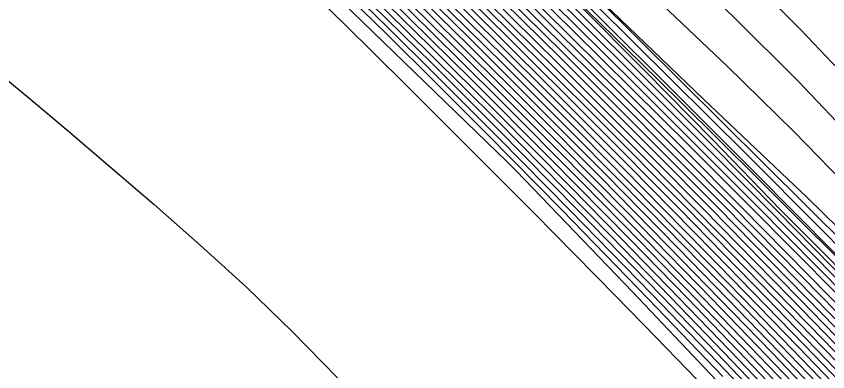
# Model space of a CAD drawing. Extents: x 2356077 to 2359823, y 225951 to 227822.
# Drawn here: x 2357941.69 to 2357960.47, y 226154.63 to 226162.86 of the extents above; entities that cross this region are included whole.
import ezdxf

# ---------------------------------------------------------------- set-up
doc = ezdxf.new("R2010")
doc.units = 0
for name, color, linetype in [('DTM Contours Major', 7, 'Continuous'), ('DTM Contours Minor', 7, 'Continuous'), ('Exist DTM Breakline', 7, 'Continuous'), ('Exist DTM Breakline Underwater', 7, 'Continuous')]:
    doc.layers.add(name, color=color, linetype=linetype)

msp = doc.modelspace()

# ---------------------------------------------------------------- linework, layer by layer
at = {"layer": 'DTM Contours Major'}
for points in [[(2357890.038, 226221.718), (2357910.684, 226201.993), (2357915.699, 226197.414), (2357918.845, 226194.595), (2357921.75, 226192.022), (2357924.427, 226189.669), (2357926.84, 226187.575), (2357931.271, 226183.772), (2357932.672, 226182.467), (2357934.07, 226181.191), (2357935.359, 226180.029), (2357936.58, 226178.922), (2357938.845, 226176.847), (2357941.105, 226174.755), (2357943.249, 226172.75), (2357945.722, 226170.406), (2357948.201, 226168.029), (2357950.088, 226166.2), (2357952.056, 226164.275), (2357954.343, 226162.016), (2357956.722, 226159.641), (2357957.922, 226158.433), (2357959.974, 226156.347), (2357961.675, 226154.6)], [(2357904.086, 226210.5), (2357906.851, 226207.403), (2357909.576, 226204.646), (2357920.404, 226194.302), (2357922.714, 226192.127), (2357924.258, 226190.769), (2357929.762, 226186.045), (2357931.049, 226184.927), (2357932.688, 226183.395), (2357935.595, 226180.756), (2357936.962, 226179.506), (2357939.536, 226177.131), (2357941.901, 226174.924), (2357944, 226172.947), (2357945.921, 226171.121), (2357947.848, 226169.273), (2357950.354, 226166.847), (2357951.952, 226165.287), (2357954.626, 226162.656), (2357956.021, 226161.273), (2357957.43, 226159.868), (2357958.839, 226158.456), (2357960.904, 226156.366), (2357962.907, 226154.316)], [(2357901.277, 226209.449), (2357910.519, 226200.862), (2357914.334, 226197.508), (2357918.08, 226194.199), (2357921.655, 226191.075), (2357925.005, 226188.171), (2357931.254, 226182.809), (2357932.454, 226181.728), (2357933.561, 226180.701), (2357934.761, 226179.631), (2357936.963, 226177.646), (2357938.955, 226175.83), (2357940.799, 226174.132), (2357942.546, 226172.506), (2357944.829, 226170.356), (2357946.952, 226168.331), (2357949.107, 226166.252), (2357951.342, 226164.072), (2357953.063, 226162.375), (2357955.022, 226160.425), (2357957.033, 226158.4), (2357959.065, 226156.329), (2357961.095, 226154.233)], [(2357958.039, 226154.527), (2357956.32, 226156.317), (2357954.311, 226158.383), (2357952.584, 226160.133), (2357951.408, 226161.311), (2357950.259, 226162.45), (2357949.132, 226163.555), (2357946.929, 226165.689), (2357945.06, 226167.47), (2357944.27, 226168.216), (2357942.948, 226169.451), (2357938.312, 226173.691), (2357936.565, 226175.261), (2357933.978, 226177.548), (2357931.513, 226179.703), (2357925.353, 226185.031), (2357919.05, 226190.447), (2357912.34, 226196.202), (2357905.625, 226201.971), (2357899.307, 226207.427)], [(2357904.346, 226204.087), (2357909.865, 226199.284), (2357915.51, 226194.413), (2357926.119, 226185.296), (2357930.556, 226181.463), (2357931.624, 226180.534), (2357932.798, 226179.52), (2357933.553, 226178.844), (2357935.3, 226177.301), (2357937.601, 226175.243), (2357938.993, 226173.984), (2357940.298, 226172.793), (2357941.538, 226171.651), (2357942.707, 226170.564), (2357944.755, 226168.638), (2357946.581, 226166.898), (2357948.424, 226165.123), (2357950.31, 226163.285), (2357952.23, 226161.389), (2357954.03, 226159.586), (2357955.909, 226157.678), (2357957.218, 226156.334), (2357958.563, 226154.942), (2357959.921, 226153.525)], [(2357927.117, 226185.38), (2357931.049, 226182.006), (2357932.37, 226180.864), (2357933.138, 226180.145), (2357935.218, 226178.296), (2357937.126, 226176.583), (2357938.311, 226175.509), (2357939.447, 226174.473), (2357941.585, 226172.503), (2357943.571, 226170.648), (2357945.368, 226168.949), (2357947.132, 226167.261), (2357948.767, 226165.684), (2357950.439, 226164.056), (2357952.15, 226162.372), (2357953.72, 226160.812), (2357955.331, 226159.194), (2357956.995, 226157.504), (2357958.153, 226156.317), (2357959.328, 226155.104), (2357961.684, 226152.649)], [(2357940.558, 226176.98), (2357942.559, 226175.159), (2357943.705, 226174.102), (2357944.859, 226173.025), (2357946.026, 226171.925), (2357947.208, 226170.801), (2357948.409, 226169.651), (2357950.683, 226167.451), (2357953.407, 226164.791), (2357955.11, 226163.116), (2357956.844, 226161.399), (2357958.583, 226159.667), (2357960.297, 226157.946), (2357961.961, 226156.262), (2357963.089, 226155.11), (2357964.181, 226153.984)], [(2357945.67, 226176.401), (2357946.733, 226175.298), (2357947.827, 226174.187), (2357948.951, 226173.066), (2357950.106, 226171.933), (2357951.291, 226170.787), (2357952.506, 226169.626), (2357955.494, 226166.804), (2357956.989, 226165.38), (2357958.448, 226163.958), (2357959.846, 226162.547), (2357961.158, 226161.156), (2357962.017, 226160.192), (2357962.831, 226159.238), (2357965.208, 226156.513), (2357965.894, 226155.627), (2357966.069, 226154.779), (2357966.973, 226153.32)]]:
    msp.add_lwpolyline(points, dxfattribs=at)
at = {"layer": 'DTM Contours Minor'}
for points in [[(2357905.797, 226217.743), (2357910.499, 226211.91), (2357919.91, 226200.215), (2357924.076, 226195.051), (2357928.001, 226190.218), (2357929.306, 226188.631), (2357930.071, 226187.714), (2357930.747, 226186.916), (2357931.378, 226186.186), (2357931.983, 226185.505), (2357932.579, 226184.853), (2357933.184, 226184.212), (2357933.817, 226183.562), (2357934.835, 226182.549), (2357935.962, 226181.465), (2357941.017, 226176.743), (2357943.59, 226174.352), (2357946.08, 226172.014), (2357948.596, 226169.628), (2357951.269, 226167.069), (2357953.155, 226165.243), (2357961.916, 226156.546), (2357963.098, 226155.314), (2357964.274, 226154.062)], [(2357901.79, 226211.447), (2357916.526, 226197.369), (2357919.802, 226194.36), (2357921.977, 226192.428), (2357924.029, 226190.62), (2357925.968, 226188.919), (2357927.768, 226187.365), (2357931.119, 226184.485), (2357932.678, 226183.027), (2357935.514, 226180.456), (2357936.824, 226179.26), (2357939.267, 226177.011), (2357941.251, 226175.167), (2357943.143, 226173.392), (2357944.944, 226171.689), (2357946.748, 226169.967), (2357949.118, 226167.684), (2357951.407, 226165.454), (2357953.239, 226163.655), (2357955.823, 226161.094), (2357957.144, 226159.775), (2357958.464, 226158.449), (2357960.525, 226156.362), (2357962.759, 226154.073)], [(2357959.572, 226153.316), (2357958.087, 226154.868), (2357956.618, 226156.389), (2357954.706, 226158.349), (2357952.823, 226160.253), (2357951.309, 226161.762), (2357950.266, 226162.792), (2357949.234, 226163.803), (2357948.212, 226164.796), (2357946.2, 226166.731), (2357944.414, 226168.429), (2357942.832, 226169.914), (2357941.508, 226171.135), (2357938.626, 226173.771), (2357937.067, 226175.177), (2357934.609, 226177.36), (2357932.322, 226179.368), (2357930.622, 226180.848), (2357925.586, 226185.197), (2357913.577, 226195.509), (2357907.3, 226200.912), (2357895.282, 226211.322)], [(2357902.592, 226211.153), (2357905.702, 226208.028), (2357918.493, 226195.809), (2357921.254, 226193.248), (2357923.106, 226191.611), (2357924.87, 226190.062), (2357926.547, 226188.609), (2357929.609, 226185.981), (2357931.081, 226184.709), (2357932.684, 226183.211), (2357935.554, 226180.608), (2357936.894, 226179.384), (2357939.401, 226177.071), (2357941.897, 226174.744), (2357944.025, 226172.74), (2357945.885, 226170.971), (2357947.751, 226169.182), (2357950.305, 226166.712), (2357951.986, 226165.071), (2357954.577, 226162.523), (2357957.287, 226159.835), (2357958.645, 226158.477), (2357960.697, 226156.413), (2357962.8, 226154.273)], [(2357900.45, 226209.928), (2357909.344, 226201.666), (2357913.355, 226198.148), (2357917.29, 226194.677), (2357921.068, 226191.382), (2357924.626, 226188.301), (2357931.236, 226182.628), (2357932.432, 226181.56), (2357933.47, 226180.594), (2357934.65, 226179.544), (2357936.813, 226177.598), (2357938.828, 226175.764), (2357940.744, 226174.001), (2357942.553, 226172.32), (2357944.125, 226170.842), (2357946.187, 226168.884), (2357948.293, 226166.86), (2357950.556, 226164.661), (2357952.118, 226163.127), (2357953.972, 226161.291), (2357955.884, 226159.376), (2357957.839, 226157.393), (2357959.931, 226155.246), (2357962.023, 226153.074)], [(2357902.123, 226208.952), (2357906.889, 226204.515), (2357911.688, 226200.064), (2357915.309, 226196.872), (2357918.863, 226193.726), (2357922.237, 226190.773), (2357925.383, 226188.042), (2357931.264, 226182.996), (2357932.479, 226181.893), (2357933.652, 226180.808), (2357934.87, 226179.719), (2357937.11, 226177.696), (2357939.081, 226175.896), (2357940.854, 226174.261), (2357942.541, 226172.69), (2357944.842, 226170.524), (2357947.034, 226168.432), (2357949.176, 226166.366), (2357951.352, 226164.242), (2357953.089, 226162.531), (2357955.123, 226160.507), (2357957.209, 226158.408), (2357959.246, 226156.332), (2357961.212, 226154.305)], [(2357902.998, 226208.425), (2357907.939, 226203.82), (2357912.859, 226199.264), (2357919.653, 226193.246), (2357922.823, 226190.466), (2357925.763, 226187.912), (2357931.27, 226183.186), (2357932.51, 226182.053), (2357933.743, 226180.914), (2357934.98, 226179.807), (2357936.148, 226178.753), (2357938.317, 226176.779), (2357940.07, 226175.167), (2357941.731, 226173.627), (2357944.095, 226171.41), (2357946.364, 226169.254), (2357948.557, 226167.145), (2357950.646, 226165.115), (2357952.093, 226163.695), (2357954.16, 226161.65), (2357956.302, 226159.509), (2357958.473, 226157.311), (2357960.379, 226155.358), (2357962.275, 226153.395)], [(2357903.575, 226208.194), (2357908.772, 226203.342), (2357913.923, 226198.567), (2357917.198, 226195.645), (2357920.383, 226192.826), (2357923.379, 226190.19), (2357926.143, 226187.782), (2357931.276, 226183.377), (2357933.847, 226181.007), (2357935.101, 226179.882), (2357936.287, 226178.811), (2357938.488, 226176.803), (2357940.972, 226174.514), (2357943.302, 226172.338), (2357945.647, 226170.118), (2357947.981, 226167.881), (2357949.989, 226165.935), (2357952.082, 226163.887), (2357954.222, 226161.772), (2357956.441, 226159.553), (2357957.564, 226158.421), (2357959.609, 226156.34), (2357961.444, 226154.451)], [(2357953.057, 226159.481), (2357946.107, 226166.215), (2357945.25, 226167.153), (2357943.643, 226168.632), (2357940.284, 226171.704), (2357938.37, 226173.43), (2357936.289, 226175.291), (2357933.534, 226177.73), (2357931.048, 226179.907), (2357925.222, 226184.959), (2357918.616, 226190.644), (2357904.721, 226202.567), (2357898.262, 226208.131)], [(2357904.147, 226207.919), (2357909.472, 226202.941), (2357914.744, 226198.101), (2357918.051, 226195.109), (2357923.876, 226189.97), (2357926.508, 226187.665), (2357931.266, 226183.581), (2357932.599, 226182.347), (2357933.951, 226181.106), (2357935.225, 226179.96), (2357936.43, 226178.868), (2357938.666, 226176.825), (2357941.039, 226174.633), (2357943.276, 226172.542), (2357945.685, 226170.261), (2357948.091, 226167.955), (2357950.039, 226166.067), (2357952.07, 226164.08), (2357954.282, 226161.894), (2357956.581, 226159.597), (2357957.742, 226158.428), (2357959.791, 226156.343), (2357961.56, 226154.524)], [(2357901.909, 226207.724), (2357905.79, 226204.104), (2357910.391, 226200.092), (2357914.879, 226196.152), (2357919.272, 226192.337), (2357923.454, 226188.727), (2357927.34, 226185.385), (2357931.118, 226182.143), (2357932.382, 226181.041), (2357933.213, 226180.264), (2357935.357, 226178.356), (2357937.305, 226176.603), (2357939.536, 226174.572), (2357941.601, 226172.667), (2357943.531, 226170.864), (2357945.401, 226169.096), (2357947.238, 226167.339), (2357949.646, 226165.009), (2357951.299, 226163.392), (2357952.957, 226161.754), (2357954.62, 226160.094), (2357956.331, 226158.367), (2357958.336, 226156.318), (2357960.627, 226153.948)], [(2357902.884, 226207.103), (2357906.979, 226203.288), (2357911.384, 226199.439), (2357915.69, 226195.654), (2357919.877, 226192.013), (2357923.849, 226188.58), (2357931.17, 226182.293), (2357932.397, 226181.216), (2357933.291, 226180.38), (2357935.494, 226178.418), (2357937.48, 226176.628), (2357939.624, 226174.672), (2357941.619, 226172.83), (2357943.494, 226171.078), (2357945.434, 226169.243), (2357947.344, 226167.416), (2357949.695, 226165.142), (2357951.31, 226163.562), (2357952.983, 226161.909), (2357954.72, 226160.177), (2357956.506, 226158.375), (2357958.519, 226156.32), (2357960.744, 226154.019)], [(2357959.455, 226153.247), (2357957.918, 226154.853), (2357956.398, 226156.429), (2357954.499, 226158.375), (2357952.852, 226160.041), (2357951.352, 226161.54), (2357950.269, 226162.611), (2357949.198, 226163.661), (2357948.139, 226164.69), (2357947.09, 226165.703), (2357945.109, 226167.595), (2357944.154, 226168.498), (2357942.891, 226169.682), (2357939.981, 226172.348), (2357938.483, 226173.718), (2357936.842, 226175.196), (2357934.321, 226177.43), (2357932.234, 226179.26), (2357930.703, 226180.593), (2357925.446, 226185.134), (2357919.402, 226190.327), (2357912.946, 226195.867), (2357906.452, 226201.45), (2357900.298, 226206.773)], [(2357902.207, 226206.571), (2357907.384, 226202.074), (2357912.402, 226197.689), (2357917.418, 226193.348), (2357930.842, 226181.793), (2357932.996, 226179.901), (2357935.858, 226177.355), (2357938.041, 226175.391), (2357939.269, 226174.274), (2357940.44, 226173.201), (2357941.558, 226172.168), (2357942.629, 226171.172), (2357944.214, 226169.684), (2357945.842, 226168.14), (2357947.769, 226166.291), (2357949.502, 226164.611), (2357951.274, 226162.876), (2357952.881, 226161.284), (2357954.322, 226159.843), (2357955.805, 226158.343), (2357957.784, 226156.318), (2357959.024, 226155.036), (2357960.274, 226153.736)], [(2357903.868, 226206.472), (2357908.164, 226202.475), (2357912.372, 226198.791), (2357916.494, 226195.162), (2357920.476, 226191.694), (2357924.241, 226188.436), (2357931.209, 226182.456), (2357932.413, 226181.389), (2357933.379, 226180.488), (2357934.538, 226179.458), (2357936.662, 226177.551), (2357938.701, 226175.699), (2357940.691, 226173.87), (2357942.56, 226172.133), (2357944.137, 226170.652), (2357946.128, 226168.761), (2357948.206, 226166.765), (2357950.526, 226164.51), (2357952.126, 226162.939), (2357953.909, 226161.171), (2357955.745, 226159.33), (2357957.629, 226157.42), (2357959.78, 226155.21), (2357961.938, 226152.968)], [(2357903.403, 226205.746), (2357908.391, 226201.41), (2357913.234, 226197.17), (2357918.042, 226193.004), (2357926.908, 226185.369), (2357932.359, 226180.686), (2357933.066, 226180.024), (2357936.028, 226177.387), (2357938.178, 226175.448), (2357939.358, 226174.373), (2357940.488, 226173.337), (2357941.57, 226172.336), (2357943.613, 226170.429), (2357945.335, 226168.801), (2357947.026, 226167.185), (2357948.699, 226165.571), (2357950.411, 226163.903), (2357952.161, 226162.181), (2357953.658, 226160.691), (2357955.194, 226159.148), (2357956.782, 226157.534), (2357957.969, 226156.317), (2357959.176, 226155.069), (2357960.392, 226153.806)], [(2357902.315, 226205.436), (2357908.154, 226200.369), (2357914.22, 226195.144), (2357925.751, 226185.24), (2357930.578, 226181.072), (2357933.268, 226178.724), (2357935.612, 226176.656), (2357937.263, 226175.184), (2357938.759, 226173.833), (2357941.527, 226171.301), (2357942.783, 226170.137), (2357944.764, 226168.275), (2357946.336, 226166.778), (2357948.284, 226164.903), (2357950.274, 226162.962), (2357951.284, 226161.966), (2357952.813, 226160.444), (2357954.368, 226158.877), (2357955.444, 226157.782), (2357956.825, 226156.363), (2357958.249, 226154.888), (2357959.689, 226153.386)], [(2357903.33, 226204.762), (2357909.011, 226199.825), (2357914.865, 226194.777), (2357925.931, 226185.271), (2357930.558, 226181.275), (2357932.527, 226179.56), (2357935.09, 226177.303), (2357937.439, 226175.208), (2357938.885, 226173.901), (2357941.536, 226171.474), (2357942.742, 226170.353), (2357944.758, 226168.458), (2357946.462, 226166.835), (2357948.354, 226165.013), (2357950.29, 226163.126), (2357951.271, 226162.159), (2357952.814, 226160.624), (2357954.506, 226158.92), (2357955.68, 226157.725), (2357957.023, 226156.346), (2357958.406, 226154.914), (2357959.804, 226153.455)], [(2357924.301, 226190.928), (2357929.921, 226186.105), (2357931.02, 226185.143), (2357932.687, 226183.584), (2357934.211, 226182.193), (2357935.638, 226180.9), (2357937.03, 226179.626), (2357938.379, 226178.385), (2357940.803, 226176.134), (2357942.971, 226174.102), (2357944.958, 226172.221), (2357946.947, 226170.322), (2357949.428, 226167.931), (2357951.914, 226165.51), (2357953.27, 226164.18), (2357954.68, 226162.789), (2357956.127, 226161.354), (2357957.592, 226159.891), (2357959.06, 226158.417), (2357961.151, 226156.295), (2357963.052, 226154.342)], [(2357925.795, 226189.841), (2357930.083, 226186.161), (2357930.988, 226185.362), (2357932.675, 226183.785), (2357934.255, 226182.327), (2357935.687, 226181.03), (2357937.102, 226179.738), (2357938.483, 226178.468), (2357940.864, 226176.258), (2357942.886, 226174.364), (2357944.948, 226172.414), (2357947.01, 226170.446), (2357949.538, 226168.01), (2357951.872, 226165.739), (2357953.278, 226164.36), (2357954.741, 226162.917), (2357956.244, 226161.424), (2357957.77, 226159.897), (2357959.301, 226158.353), (2357961.415, 226156.195), (2357963.191, 226154.357)], [(2357927.196, 226189.089), (2357928.019, 226188.268), (2357928.566, 226187.854), (2357930.417, 226186.267), (2357930.901, 226185.82), (2357935.886, 226181.159), (2357937.32, 226179.844), (2357938.74, 226178.552), (2357940.971, 226176.502), (2357942.613, 226174.977), (2357943.725, 226173.935), (2357944.838, 226172.885), (2357945.956, 226171.823), (2357948.229, 226169.642), (2357950.599, 226167.343), (2357951.853, 226166.116), (2357953.469, 226164.526), (2357955.173, 226162.84), (2357956.946, 226161.076), (2357958.768, 226159.251), (2357960.619, 226157.385), (2357962.478, 226155.495), (2357964.176, 226153.756)], [(2357927.193, 226188.837), (2357930.248, 226186.216), (2357930.948, 226185.588), (2357934.3, 226182.454), (2357937.193, 226179.82), (2357938.603, 226178.527), (2357940.933, 226176.373), (2357942.792, 226174.637), (2357944.938, 226172.614), (2357947.079, 226170.576), (2357949.226, 226168.51), (2357951.342, 226166.451), (2357953.214, 226164.611), (2357954.705, 226163.129), (2357956.238, 226161.59), (2357957.795, 226160.006), (2357959.362, 226158.389), (2357961.854, 226155.893), (2357967.224, 226150.256)], [(2357927.136, 226187.517), (2357931.219, 226184.012), (2357932.678, 226182.65), (2357934.11, 226181.343), (2357935.429, 226180.152), (2357936.68, 226179.015), (2357938.998, 226176.888), (2357941.164, 226174.881), (2357943.221, 226172.956), (2357944.917, 226171.353), (2357947.465, 226168.918), (2357949.527, 226166.925), (2357951.395, 226165.104), (2357953.203, 226163.326), (2357955.625, 226160.923), (2357956.861, 226159.686), (2357958.099, 226158.44), (2357960.153, 226156.355), (2357961.784, 226154.68), (2357964.225, 226152.148)], [(2357927.443, 226187.448), (2357931.165, 226184.253), (2357932.675, 226182.841), (2357934.126, 226181.522), (2357935.472, 226180.304), (2357936.753, 226179.137), (2357939.133, 226176.949), (2357941.209, 226175.023), (2357943.185, 226173.172), (2357944.932, 226171.52), (2357946.681, 226169.851), (2357949.019, 226167.599), (2357951.402, 226165.278), (2357953.222, 226163.489), (2357955.724, 226161.008), (2357957.001, 226159.731), (2357958.279, 226158.446), (2357960.335, 226156.36), (2357962.672, 226153.959)], [(2357926.312, 226185.316), (2357931.768, 226180.6), (2357932.863, 226179.649), (2357933.688, 226178.911), (2357935.496, 226177.31), (2357937.754, 226175.287), (2357939.088, 226174.079), (2357940.348, 226172.927), (2357941.542, 226171.826), (2357942.677, 226170.77), (2357944.262, 226169.283), (2357946.211, 226167.43), (2357947.589, 226166.108), (2357949.408, 226164.345), (2357951.265, 226162.524), (2357952.84, 226160.962), (2357954.782, 226159.01), (2357956.132, 226157.637), (2357957.409, 226156.326), (2357958.718, 226154.972), (2357960.039, 226153.595)], [(2357926.509, 226185.335), (2357930.692, 226181.726), (2357931.875, 226180.698), (2357932.929, 226179.776), (2357933.819, 226178.981), (2357935.681, 226177.329), (2357937.9, 226175.336), (2357939.179, 226174.176), (2357940.393, 226173.064), (2357941.549, 226171.998), (2357942.651, 226170.973), (2357944.236, 226169.485), (2357946.296, 226167.528), (2357948.562, 226165.346), (2357950.357, 226163.597), (2357952.187, 226161.793), (2357954.223, 226159.758), (2357955.628, 226158.337), (2357957.597, 226156.321), (2357958.871, 226155.003), (2357960.156, 226153.666)], [(2357902.54, 226178.344), (2357908.589, 226176.9), (2357914.578, 226175.141), (2357920.263, 226173.175), (2357925.399, 226171.11), (2357928.034, 226169.911), (2357930.426, 226168.718), (2357932.597, 226167.535), (2357934.568, 226166.363), (2357936.362, 226165.207), (2357938, 226164.07), (2357939.062, 226163.289), (2357940.071, 226162.514), (2357941.039, 226161.744), (2357941.976, 226160.975), (2357942.895, 226160.203), (2357943.808, 226159.425), (2357944.876, 226158.505), (2357945.947, 226157.563), (2357947.015, 226156.588), (2357948.076, 226155.569), (2357949.124, 226154.495)], [(2357941.749, 226176.26), (2357942.387, 226175.628), (2357942.756, 226175.291), (2357949.311, 226169.021), (2357950.688, 226167.699), (2357954.296, 226164.118), (2357955.458, 226162.981), (2357957.588, 226160.938), (2357959.986, 226158.664), (2357960.725, 226157.952), (2357961.443, 226157.246), (2357962.146, 226156.533), (2357962.875, 226155.769), (2357963.615, 226154.966), (2357964.645, 226153.817)], [(2357943.261, 226176.061), (2357943.75, 226175.553), (2357944.923, 226174.35), (2357946.139, 226173.126), (2357947.396, 226171.881), (2357948.694, 226170.616), (2357950.033, 226169.329), (2357951.412, 226168.022), (2357953.102, 226166.439), (2357954.811, 226164.845), (2357956.502, 226163.259), (2357958.138, 226161.701), (2357959.681, 226160.189), (2357961.094, 226158.742), (2357961.642, 226158.157), (2357962.164, 226157.584), (2357963.16, 226156.459), (2357963.638, 226155.911), (2357964.064, 226155.353), (2357964.768, 226154.468)], [(2357944.748, 226175.943), (2357945.853, 226174.805), (2357946.998, 226173.648), (2357948.183, 226172.471), (2357949.406, 226171.275), (2357950.668, 226170.06), (2357951.967, 226168.825), (2357955.166, 226165.819), (2357956.76, 226164.312), (2357958.306, 226162.821), (2357959.771, 226161.361), (2357961.121, 226159.947), (2357961.828, 226159.167), (2357962.521, 226158.393), (2357964.425, 226156.21), (2357964.933, 226155.499), (2357965.223, 226154.856), (2357966.032, 226153.683)], [(2357959.57, 226152.661), (2357955.945, 226156.484), (2357953.266, 226159.273), (2357953.057, 226159.481)]]:
    msp.add_lwpolyline(points, dxfattribs=at)
at = {"layer": 'Exist DTM Breakline'}
for points in [[(2357739.379, 226441.004), (2357819.613, 226359.102), (2357890.87, 226277.588), (2357993.999, 226180.096), (2358102.764, 226183.23), (2358191.473, 226205.9), (2358275.273, 226131.78), (2358421.38, 226152.319), (2358505.025, 226137.402), (2358547.118, 226053.573)], [(2357719.555, 226395.117), (2357791.559, 226318.918), (2357850.785, 226251.619), (2357976.144, 226133.407), (2357988.46, 226117.463)]]:
    msp.add_spline(points, degree=3, dxfattribs=at)
at = {"layer": 'Exist DTM Breakline Underwater'}
for points in [[(2357739.428, 226434.309), (2357811.723, 226357.465), (2357885.724, 226276.345), (2357991.789, 226172.502), (2358103.028, 226173.66), (2358191.056, 226197.408), (2358272.648, 226122.63), (2358421.22, 226141.688), (2358498.765, 226117.394), (2358527.12, 226046.782)], [(2357722.365, 226399.093), (2357796.501, 226325.142), (2357855.427, 226255.408), (2357974.836, 226142.381), (2357994.862, 226118.943)]]:
    msp.add_spline(points, degree=3, dxfattribs=at)

doc.saveas('drawing.dxf')
